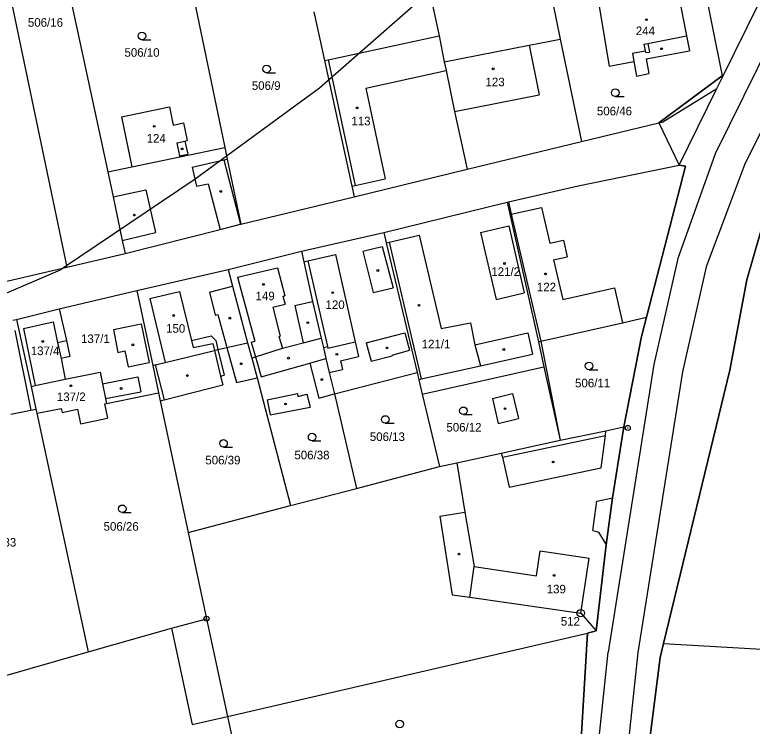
# Model space of a CAD drawing. Extents: x -725765 to -723182, y -1052705 to -1049154.
# Drawn here: x -724834.1 to -724688.1, y -1051317.3 to -1051176.5 of the extents above; entities that cross this region are included whole.
import ezdxf

# ---------------------------------------------------------------- set-up
doc = ezdxf.new("R2010")
doc.units = 0
for name, color, linetype in [('Vrstva 1', 7, 'Continuous'), ('Vrstva 17', 7, 'Continuous'), ('Vrstva 18', 7, 'Continuous'), ('Vrstva 19', 7, 'Continuous'), ('Vrstva 25', 7, 'Continuous'), ('Vrstva 4', 7, 'Continuous'), ('Vrstva 52', 7, 'Continuous')]:
    doc.layers.add(name, color=color, linetype=linetype)

msp = doc.modelspace()

# ---------------------------------------------------------------- linework, layer by layer
at = {"layer": 'Vrstva 1'}
for points in [[(-724839.66, -1051150.93), (-724823.81, -1051226.41)], [(-724694.02, -1051188.82), (-724679.15, -1051158.68)], [(-724799.95, -1051166.84), (-724792.53, -1051202.73)], [(-724698.31, -1051167.47), (-724694.07, -1051188.55)], [(-724752.23, -1051170.8), (-724750.11, -1051180.63)], [(-724823.26, -1051172.32), (-724815.69, -1051207.56)], [(-724702.7, -1051172.47), (-724701.12, -1051180.66)], [(-724727.67, -1051173.8), (-724726.11, -1051181.27)], [(-724718.51, -1051174.45), (-724716.44, -1051186.62)], [(-724774.92, -1051175.87), (-724772.81, -1051185.53)], [(-724750.11, -1051180.63), (-724749.08, -1051185.77)], [(-724701.12, -1051180.66), (-724700.56, -1051183.58)], [(-724749.08, -1051185.77), (-724732.31, -1051182.48)], [(-724732.31, -1051182.48), (-724726.11, -1051181.27)], [(-724726.11, -1051181.27), (-724721.89, -1051201.52)], [(-724709.14, -1051185.16), (-724700.56, -1051183.58)], [(-724709.14, -1051185.16), (-724708.6, -1051188.1)], [(-724772.81, -1051185.53), (-724767.39, -1051210.4)], [(-724749.08, -1051185.77), (-724748.73, -1051187.51)], [(-724716.44, -1051186.62), (-724711.53, -1051185.69)], [(-724711.53, -1051185.69), (-724711, -1051188.58)], [(-724748.73, -1051187.51), (-724747.04, -1051195.58)], [(-724711, -1051188.58), (-724708.6, -1051188.1)], [(-724706.63, -1051197.83), (-724694.07, -1051188.55)], [(-724695.13, -1051191.08), (-724694.02, -1051188.82)], [(-724702.61, -1051206.23), (-724695.13, -1051191.08)], [(-724812.99, -1051196.69), (-724803.5, -1051194.69)], [(-724803.5, -1051194.69), (-724802.74, -1051198.31)], [(-724747.04, -1051195.58), (-724744.56, -1051207.05)], [(-724812.99, -1051196.69), (-724810.9, -1051206.56)], [(-724802.74, -1051198.31), (-724800.7, -1051197.88)], [(-724800.7, -1051197.88), (-724799.97, -1051201.36)], [(-724721.89, -1051201.52), (-724706.63, -1051197.83)], [(-724706.63, -1051197.83), (-724702.61, -1051206.23)], [(-724800.46, -1051201.46), (-724799.97, -1051201.36)], [(-724800.46, -1051201.46), (-724799.84, -1051204.07)], [(-724801.45, -1051204.59), (-724792.53, -1051202.73)], [(-724792.53, -1051202.73), (-724792.05, -1051205.02)], [(-724744.56, -1051207.05), (-724721.89, -1051201.52)], [(-724801.49, -1051204.39), (-724799.84, -1051204.07)], [(-724801.49, -1051204.39), (-724801.45, -1051204.59)], [(-724792.05, -1051205.02), (-724789.38, -1051217.94)], [(-724815.69, -1051207.56), (-724810.9, -1051206.56)], [(-724766.94, -1051212.47), (-724744.56, -1051207.05)], [(-724722.59, -1051210.29), (-724702.61, -1051206.23)], [(-724710.06, -1051240.15), (-724701.35, -1051206.43)], [(-724709.08, -1051236.35), (-724701.35, -1051206.43)], [(-724701.35, -1051206.43), (-724702.61, -1051206.23)], [(-724815.69, -1051207.56), (-724814.6, -1051212.53)], [(-724689.19, -1051228.95), (-724683.66, -1051209.67)], [(-724767.39, -1051210.4), (-724766.94, -1051212.47)], [(-724736.38, -1051213.47), (-724722.59, -1051210.29)], [(-724814.6, -1051212.53), (-724812.85, -1051221.14)], [(-724789.38, -1051217.94), (-724766.94, -1051212.47)], [(-724761.05, -1051219.55), (-724736.63, -1051213.53)], [(-724736.63, -1051213.53), (-724736.38, -1051213.47)], [(-724736.63, -1051213.53), (-724730.46, -1051241.17)], [(-724812.22, -1051223.71), (-724793.45, -1051218.96)], [(-724793.45, -1051218.96), (-724789.45, -1051217.93)], [(-724789.45, -1051217.93), (-724789.38, -1051217.94)], [(-724741.88, -1051219.57), (-724736.3, -1051218.22)], [(-724736.3, -1051218.22), (-724733.26, -1051231.53)], [(-724777.36, -1051223.28), (-724761.05, -1051219.55)], [(-724761.05, -1051219.55), (-724760.56, -1051221.61)], [(-724741.88, -1051219.57), (-724738.83, -1051232.81)], [(-724812.85, -1051221.14), (-724812.22, -1051223.71)], [(-724760.56, -1051221.61), (-724754.48, -1051247.27)], [(-724791.88, -1051226.91), (-724777.36, -1051223.28)], [(-724777.36, -1051223.28), (-724776.88, -1051225.34)], [(-724823.81, -1051226.41), (-724812.22, -1051223.71)], [(-724776.88, -1051225.34), (-724775.15, -1051233.19)], [(-724838.34, -1051229.79), (-724823.81, -1051226.41)], [(-724809.95, -1051231.05), (-724791.88, -1051226.91)], [(-724791.88, -1051226.91), (-724791.03, -1051230.19)], [(-724692.56, -1051246.84), (-724689.19, -1051228.95)], [(-724791.03, -1051230.19), (-724788.04, -1051241.41)], [(-724825.29, -1051234.64), (-724809.95, -1051231.05)], [(-724809.95, -1051231.05), (-724806.79, -1051245.91)], [(-724738.83, -1051232.81), (-724733.26, -1051231.53)], [(-724775.15, -1051233.19), (-724773.44, -1051240.49)], [(-724833.73, -1051236.75), (-724825.29, -1051234.64)], [(-724825.29, -1051234.64), (-724823.86, -1051240.96)], [(-724713.83, -1051237.42), (-724709.08, -1051236.35)], [(-724834.51, -1051236.93), (-724833.73, -1051236.75)], [(-724833.73, -1051236.75), (-724830.88, -1051250.01)], [(-724729.96, -1051241.06), (-724713.83, -1051237.42)], [(-724834.11, -1051238.93), (-724830.91, -1051254.72)], [(-724777.03, -1051241.41), (-724773.44, -1051240.49)], [(-724773.44, -1051240.49), (-724773.01, -1051242.34)], [(-724713.53, -1051258.05), (-724710.06, -1051240.15)], [(-724823.86, -1051240.96), (-724823.22, -1051244.1), (-724824.95, -1051244.47)], [(-724793.88, -1051242.75), (-724792.11, -1051242.34)], [(-724792.11, -1051242.34), (-724788.04, -1051241.41)], [(-724788.04, -1051241.41), (-724787.19, -1051244.41)], [(-724781.1, -1051242.46), (-724777.03, -1051241.41)], [(-724773.01, -1051242.34), (-724772.5, -1051244.5)], [(-724730.46, -1051241.17), (-724729.96, -1051241.06)], [(-724730.46, -1051241.17), (-724729.35, -1051246.17)], [(-724804.36, -1051245.29), (-724794.57, -1051242.91)], [(-724794.57, -1051242.91), (-724793.88, -1051242.75)], [(-724786.46, -1051244.18), (-724781.1, -1051242.46)], [(-724824.95, -1051244.47), (-724824.11, -1051248.56)], [(-724787.19, -1051244.41), (-724786.46, -1051244.18)], [(-724787.19, -1051244.41), (-724786.09, -1051248.33)], [(-724772.5, -1051244.5), (-724771.84, -1051247.28)], [(-724806.79, -1051245.91), (-724806.29, -1051245.78)], [(-724806.79, -1051245.91), (-724805.65, -1051251.3)], [(-724806.29, -1051245.78), (-724804.36, -1051245.29)], [(-724753.46, -1051251.56), (-724729.35, -1051246.17)], [(-724729.35, -1051246.17), (-724726.12, -1051260.65)], [(-724824.11, -1051248.56), (-724817.22, -1051247.21)], [(-724817.22, -1051247.21), (-724816.75, -1051249.5)], [(-724771.84, -1051247.28), (-724770.8, -1051251.52)], [(-724770.8, -1051251.52), (-724754.48, -1051247.27)], [(-724754.48, -1051247.27), (-724754.14, -1051248.69)], [(-724705.66, -1051300.92), (-724692.56, -1051246.84)], [(-724830.08, -1051249.84), (-724824.11, -1051248.56)], [(-724816.75, -1051249.5), (-724816.14, -1051252.42)], [(-724786.09, -1051248.33), (-724779.51, -1051273.59)], [(-724754.14, -1051248.69), (-724753.46, -1051251.56)], [(-724830.88, -1051250.01), (-724830.08, -1051249.84)], [(-724830.88, -1051250.01), (-724829.91, -1051254.52)], [(-724816.14, -1051252.42), (-724815.94, -1051253.39)], [(-724815.94, -1051253.39), (-724805.65, -1051251.3)], [(-724805.65, -1051251.3), (-724805.32, -1051252.9)], [(-724770.8, -1051251.52), (-724766.46, -1051270.24)], [(-724753.46, -1051251.56), (-724750.06, -1051265.89)], [(-724816.32, -1051253.47), (-724815.94, -1051253.39)], [(-724816.32, -1051253.47), (-724815.74, -1051256.34)], [(-724805.32, -1051252.9), (-724799.79, -1051278.96)], [(-724834.86, -1051255.5), (-724830.91, -1051254.72)], [(-724829.91, -1051254.52), (-724829.73, -1051255.35)], [(-724829.73, -1051255.35), (-724829, -1051255.2)], [(-724829.73, -1051255.35), (-724819.59, -1051302.54)], [(-724829, -1051255.2), (-724824.89, -1051254.38)], [(-724824.89, -1051254.38), (-724824.72, -1051255.17)], [(-724824.72, -1051255.17), (-724821.66, -1051254.55)], [(-724821.66, -1051254.55), (-724821.08, -1051257.42)], [(-724821.08, -1051257.42), (-724815.74, -1051256.34)], [(-724717.13, -1051258.79), (-724713.53, -1051258.05)], [(-724715.78, -1051272.09), (-724713.53, -1051258.05)], [(-724726.12, -1051260.65), (-724717.13, -1051258.79)], [(-724737.8, -1051263.21), (-724726.12, -1051260.65)], [(-724746.62, -1051265.14), (-724737.8, -1051263.21)], [(-724750.06, -1051265.89), (-724746.62, -1051265.14)], [(-724746.62, -1051265.14), (-724744.99, -1051274.91)], [(-724766.46, -1051270.24), (-724750.06, -1051265.89)], [(-724779.51, -1051273.59), (-724766.46, -1051270.24)], [(-724717.04, -1051281.38), (-724715.78, -1051272.09)], [(-724799.79, -1051278.96), (-724779.51, -1051273.59)], [(-724749.95, -1051275.72), (-724744.99, -1051274.91)], [(-724749.95, -1051275.72), (-724747.52, -1051291.27)], [(-724799.79, -1051278.96), (-724796.15, -1051296)], [(-724719.01, -1051298.44), (-724717.04, -1051281.38)], [(-724747.52, -1051291.27), (-724744.04, -1051291.77)], [(-724744.04, -1051291.77), (-724722.06, -1051294.91)], [(-724722.06, -1051294.91), (-724719.01, -1051298.44)], [(-724803.09, -1051297.91), (-724796.15, -1051296)], [(-724796.15, -1051296), (-724791.96, -1051315.34)], [(-724819.59, -1051302.54), (-724803.09, -1051297.91)], [(-724723.66, -1051347.54), (-724720.73, -1051298.85)], [(-724720.73, -1051298.85), (-724719.01, -1051298.44)], [(-724706.33, -1051303.7), (-724705.66, -1051300.92)], [(-724705.66, -1051300.92), (-724605.09, -1051306.69)], [(-724842.63, -1051309.19), (-724819.59, -1051302.54)], [(-724709.12, -1051325.51), (-724706.33, -1051303.7)], [(-724791.96, -1051315.34), (-724779.72, -1051371.82)]]:
    msp.add_lwpolyline(points, dxfattribs=at)
at = {"layer": 'Vrstva 25'}
for points in [[(-724808.94, -1051181.39), (-724807.19, -1051181.39)], [(-724784.25, -1051187.94), (-724782.5, -1051187.94)], [(-724715.24, -1051192.63), (-724713.49, -1051192.63)], [(-724720.43, -1051246.73), (-724718.68, -1051246.73)], [(-724745.3, -1051255.6), (-724743.55, -1051255.6)], [(-724760.77, -1051257.32), (-724759.02, -1051257.32)], [(-724775.24, -1051260.8), (-724773.49, -1051260.8)], [(-724792.78, -1051262.05), (-724791.03, -1051262.05)], [(-724812.83, -1051275), (-724811.08, -1051275)]]:
    msp.add_lwpolyline(points, dxfattribs=at)
for centre, radius in [((-724709.07, -1051177.42), 0.175), ((-724808.94, -1051180.64), 0.75), ((-724706.07, -1051183.18), 0.175), ((-724784.25, -1051187.19), 0.75), ((-724739.41, -1051187.17), 0.175), ((-724715.24, -1051191.88), 0.75), ((-724766.33, -1051194.9), 0.175), ((-724806.49, -1051198.54), 0.175), ((-724800.99, -1051203.01), 0.175), ((-724793.33, -1051211.42), 0.175), ((-724810.43, -1051216.11), 0.175), ((-724737.14, -1051225.69), 0.175), ((-724762.23, -1051227.09), 0.175), ((-724729.05, -1051227.76), 0.175), ((-724784.87, -1051229.84), 0.175), ((-724771.17, -1051231.47), 0.175), ((-724754.09, -1051233.96), 0.175), ((-724802.64, -1051235.98), 0.175), ((-724791.52, -1051236.52), 0.175), ((-724776.1, -1051237.4), 0.175), ((-724828.57, -1051241.12), 0.175), ((-724810.71, -1051241.8), 0.175), ((-724760.42, -1051242.41), 0.175), ((-724770.35, -1051243.67), 0.175), ((-724737.3, -1051242.72), 0.175), ((-724779.92, -1051244.43), 0.175), ((-724720.43, -1051245.98), 0.75), ((-724789.27, -1051245.54), 0.175), ((-724799.94, -1051247.88), 0.175), ((-724773.34, -1051248.67), 0.175), ((-724822.98, -1051249.89), 0.175), ((-724813.05, -1051250.43), 0.175), ((-724780.5, -1051253.5), 0.175), ((-724745.3, -1051254.85), 0.75), ((-724737.06, -1051254.42), 0.175), ((-724760.77, -1051256.57), 0.75), ((-724712.77, -1051258.25), 0.5), ((-724712.77, -1051258.25), 0.032), ((-724775.24, -1051260.05), 0.75), ((-724792.78, -1051261.3), 0.75), ((-724727.52, -1051264.99), 0.175), ((-724812.83, -1051274.25), 0.75), ((-724746.17, -1051283.22), 0.175), ((-724727.34, -1051287.43), 0.175), ((-724722.06, -1051294.91), 0.75), ((-724722.06, -1051294.91), 0.032), ((-724796.15, -1051296), 0.5), ((-724796.15, -1051296), 0.032), ((-724757.9, -1051316.87), 0.75)]:
    msp.add_circle(centre, radius, dxfattribs=at)
at = {"layer": 'Vrstva 4'}
for points in [[(-724772.08, -1051185.37), (-724750.11, -1051180.63)], [(-724708.77, -1051182.15), (-724701.12, -1051180.66)], [(-724732.31, -1051182.48), (-724730.3, -1051192.32)], [(-724709.56, -1051182.3), (-724708.77, -1051182.15)], [(-724709.56, -1051182.3), (-724709.34, -1051183.57)], [(-724708.77, -1051182.15), (-724708.44, -1051183.83)], [(-724684.23, -1051181.31), (-724695.49, -1051204.01)], [(-724711.84, -1051184.03), (-724709.34, -1051183.57)], [(-724709.34, -1051183.57), (-724709.21, -1051183.94)], [(-724709.21, -1051183.94), (-724708.44, -1051183.83)], [(-724772.81, -1051185.53), (-724772.08, -1051185.37)], [(-724772.08, -1051185.37), (-724766.69, -1051210.24)], [(-724711.84, -1051184.03), (-724711.53, -1051185.69)], [(-724678.63, -1051184.02), (-724689.65, -1051206.15)], [(-724764.63, -1051190.97), (-724748.73, -1051187.51)], [(-724694.07, -1051188.55), (-724694.02, -1051188.82)], [(-724764.63, -1051190.97), (-724760.78, -1051208.91)], [(-724705.82, -1051197.64), (-724695.13, -1051191.08)], [(-724747.04, -1051195.58), (-724730.3, -1051192.32)], [(-724706.63, -1051197.83), (-724705.82, -1051197.64)], [(-724802.03, -1051201.79), (-724800.46, -1051201.46)], [(-724802.03, -1051201.79), (-724801.49, -1051204.39)], [(-724695.49, -1051204.01), (-724702.87, -1051224.72)], [(-724810.9, -1051206.56), (-724801.45, -1051204.59)], [(-724798.98, -1051206.64), (-724792.7, -1051205.17)], [(-724792.7, -1051205.17), (-724792.05, -1051205.02)], [(-724792.7, -1051205.17), (-724789.45, -1051217.93)], [(-724798.98, -1051206.64), (-724798.13, -1051210.39)], [(-724689.65, -1051206.15), (-724692.62, -1051214.06)], [(-724798.13, -1051210.39), (-724795.82, -1051209.9)], [(-724795.82, -1051209.9), (-724793.45, -1051218.96)], [(-724767.39, -1051210.4), (-724766.69, -1051210.24)], [(-724766.69, -1051210.24), (-724760.78, -1051208.91)], [(-724814.6, -1051212.53), (-724808.14, -1051211.08)], [(-724808.14, -1051211.08), (-724806.24, -1051219.56)], [(-724736.38, -1051213.47), (-724735.81, -1051215.92)], [(-724735.81, -1051215.92), (-724729.84, -1051214.58)], [(-724729.84, -1051214.58), (-724728.16, -1051221.67)], [(-724692.62, -1051214.06), (-724697.25, -1051226.33)], [(-724735.81, -1051215.92), (-724729.96, -1051241.06)], [(-724812.85, -1051221.14), (-724806.24, -1051219.56)], [(-724759.97, -1051221.47), (-724754.02, -1051220.11)], [(-724754.02, -1051220.11), (-724749.67, -1051238.58)], [(-724760.56, -1051221.61), (-724759.97, -1051221.47)], [(-724759.97, -1051221.47), (-724753.63, -1051248.53)], [(-724728.16, -1051221.67), (-724725.48, -1051221.08)], [(-724725.48, -1051221.08), (-724724.75, -1051224.37)], [(-724765.21, -1051223.28), (-724761.38, -1051222.34)], [(-724765.21, -1051223.28), (-724763.13, -1051231.43)], [(-724761.38, -1051222.34), (-724759.22, -1051230.49)], [(-724776.09, -1051225.16), (-724770.64, -1051223.92)], [(-724770.64, -1051223.92), (-724766.72, -1051241.2)], [(-724727.43, -1051224.96), (-724724.75, -1051224.37)], [(-724702.87, -1051224.72), (-724707.63, -1051245.67)], [(-724776.88, -1051225.34), (-724776.09, -1051225.16)], [(-724776.09, -1051225.16), (-724772.18, -1051242.15)], [(-724727.43, -1051224.96), (-724725.64, -1051232.85)], [(-724790.04, -1051228.39), (-724782.08, -1051226.55)], [(-724782.08, -1051226.55), (-724780.66, -1051232.07)], [(-724697.25, -1051226.33), (-724701.92, -1051247.11)], [(-724790.04, -1051228.39), (-724786.56, -1051241.07)], [(-724795.54, -1051231.4), (-724791.03, -1051230.19)], [(-724763.13, -1051231.43), (-724759.22, -1051230.49)], [(-724725.64, -1051232.85), (-724715.4, -1051230.53)], [(-724715.4, -1051230.53), (-724713.83, -1051237.42)], [(-724807.38, -1051232.62), (-724801.49, -1051231.22)], [(-724801.49, -1051231.22), (-724799.13, -1051240.92)], [(-724795.54, -1051231.4), (-724794.45, -1051235.93)], [(-724781.02, -1051232.16), (-724780.66, -1051232.07)], [(-724807.38, -1051232.62), (-724804.36, -1051245.29)], [(-724781.02, -1051232.16), (-724780.6, -1051233.72)], [(-724778.69, -1051233.99), (-724775.15, -1051233.19)], [(-724783.03, -1051234.35), (-724780.6, -1051233.72)], [(-724783.03, -1051234.35), (-724781.55, -1051240.05)], [(-724778.69, -1051233.99), (-724777.03, -1051241.41)], [(-724794.45, -1051235.93), (-724793.89, -1051235.79)], [(-724793.89, -1051235.79), (-724792.11, -1051242.34)], [(-724832.34, -1051238.57), (-724826.48, -1051237.23)], [(-724826.48, -1051237.23), (-724825.61, -1051241.32)], [(-724814.56, -1051238.79), (-724809.06, -1051237.67)], [(-724809.06, -1051237.67), (-724807.5, -1051245.29)], [(-724749.67, -1051238.58), (-724743.88, -1051237.44)], [(-724743.88, -1051237.44), (-724743.03, -1051241.78)], [(-724832.34, -1051238.57), (-724830.08, -1051249.84)], [(-724814.56, -1051238.79), (-724813.68, -1051243.28)], [(-724764.55, -1051241.42), (-724756.86, -1051239.44)], [(-724756.86, -1051239.44), (-724755.98, -1051242.84)], [(-724743.03, -1051241.78), (-724732.53, -1051239.4)], [(-724732.53, -1051239.4), (-724731.59, -1051243.62)], [(-724799.13, -1051240.92), (-724795.21, -1051240.04)], [(-724795.21, -1051240.04), (-724794.32, -1051240.96)], [(-724781.83, -1051240.14), (-724781.55, -1051240.05)], [(-724781.83, -1051240.14), (-724781.1, -1051242.46)], [(-724825.61, -1051241.32), (-724823.86, -1051240.96)], [(-724825.61, -1051241.32), (-724824.95, -1051244.47)], [(-724799.13, -1051240.92), (-724798.78, -1051242.34)], [(-724798.78, -1051242.34), (-724794.9, -1051241.52)], [(-724794.9, -1051241.52), (-724794.57, -1051242.91)], [(-724794.32, -1051240.96), (-724793.88, -1051242.75)], [(-724792.11, -1051242.34), (-724790.23, -1051249.27)], [(-724787.28, -1051241.27), (-724786.56, -1051241.07)], [(-724787.28, -1051241.27), (-724786.46, -1051244.18)], [(-724773.01, -1051242.34), (-724772.18, -1051242.15)], [(-724772.18, -1051242.15), (-724772.12, -1051242.43)], [(-724772.12, -1051242.43), (-724766.72, -1051241.2)], [(-724766.72, -1051241.2), (-724766.03, -1051244.1)], [(-724764.55, -1051241.42), (-724763.57, -1051245.01)], [(-724743.03, -1051241.78), (-724741.93, -1051245.93)], [(-724729.96, -1051241.06), (-724726.12, -1051260.65)], [(-724813.68, -1051243.28), (-724812.29, -1051243.01)], [(-724812.29, -1051243.01), (-724811.65, -1051246.15)], [(-724794.57, -1051242.91), (-724793.35, -1051247.98)], [(-724793.88, -1051242.75), (-724792.62, -1051247.81)], [(-724759.42, -1051243.87), (-724755.98, -1051242.84)], [(-724741.93, -1051245.93), (-724731.59, -1051243.62)], [(-724786.46, -1051244.18), (-724785.34, -1051248.13)], [(-724775.67, -1051245.4), (-724772.5, -1051244.5)], [(-724769.62, -1051244.98), (-724766.03, -1051244.1)], [(-724769.62, -1051244.98), (-724769.22, -1051246.69)], [(-724763.57, -1051245.01), (-724759.4, -1051243.97)], [(-724759.42, -1051243.87), (-724759.4, -1051243.97)], [(-724811.65, -1051246.15), (-724807.5, -1051245.29)], [(-724806.29, -1051245.78), (-724804.52, -1051252.7)], [(-724785.34, -1051248.13), (-724775.67, -1051245.4)], [(-724775.67, -1051245.4), (-724773.91, -1051252.33)], [(-724771.84, -1051247.28), (-724769.22, -1051246.69)], [(-724753.63, -1051248.53), (-724741.93, -1051245.93)], [(-724707.63, -1051245.67), (-724716.64, -1051302.65)], [(-724816.75, -1051249.5), (-724809.72, -1051248.16)], [(-724809.72, -1051248.16), (-724809.16, -1051251.07)], [(-724793.35, -1051247.98), (-724792.62, -1051247.81)], [(-724793.35, -1051247.98), (-724792.93, -1051249.73)], [(-724701.92, -1051247.11), (-724710.8, -1051302.69)], [(-724790.23, -1051249.27), (-724786.09, -1051248.33)], [(-724754.14, -1051248.69), (-724753.63, -1051248.53)], [(-724816.14, -1051252.42), (-724809.16, -1051251.07)], [(-724804.52, -1051252.7), (-724792.93, -1051249.73)], [(-724784.15, -1051252.69), (-724778.15, -1051251.46)], [(-724778.15, -1051251.46), (-724778.04, -1051251.99)], [(-724778.04, -1051251.99), (-724776.29, -1051251.54)], [(-724776.29, -1051251.54), (-724775.63, -1051254.13)], [(-724773.91, -1051252.33), (-724770.8, -1051251.52)], [(-724739.55, -1051252.39), (-724735.57, -1051251.45)], [(-724739.55, -1051252.39), (-724738.4, -1051257.39)], [(-724735.57, -1051251.45), (-724734.4, -1051256.38)], [(-724805.32, -1051252.9), (-724804.52, -1051252.7)], [(-724784.15, -1051252.69), (-724783.57, -1051255.67)], [(-724830.91, -1051254.72), (-724829.91, -1051254.52)], [(-724783.57, -1051255.67), (-724775.63, -1051254.13)], [(-724738.4, -1051257.39), (-724734.4, -1051256.38)], [(-724737.53, -1051264), (-724717.15, -1051259.76)], [(-724718, -1051266.15), (-724717.15, -1051259.76)], [(-724717.15, -1051259.76), (-724717.13, -1051258.79)], [(-724737.8, -1051263.21), (-724737.53, -1051264)], [(-724737.53, -1051264), (-724736.23, -1051269.97)], [(-724736.23, -1051269.97), (-724718, -1051266.15)], [(-724719.69, -1051278.54), (-724718.89, -1051272.72)], [(-724718.89, -1051272.72), (-724715.78, -1051272.09)], [(-724744.99, -1051274.91), (-724743.19, -1051285.7)], [(-724719.69, -1051278.54), (-724718.55, -1051278.85)], [(-724718.55, -1051278.85), (-724717.04, -1051281.38)], [(-724730.8, -1051287.51), (-724730.07, -1051282.57)], [(-724730.07, -1051282.57), (-724720.43, -1051284)], [(-724722.06, -1051294.91), (-724720.43, -1051284)], [(-724744.04, -1051291.77), (-724743.19, -1051285.7)], [(-724743.19, -1051285.7), (-724730.8, -1051287.51)], [(-724803.09, -1051297.91), (-724799, -1051316.97)], [(-724791.96, -1051315.34), (-724720.73, -1051298.85)], [(-724721.4, -1051347.68), (-724716.64, -1051302.65)], [(-724710.8, -1051302.69), (-724713.16, -1051325.04)], [(-724799, -1051316.97), (-724791.96, -1051315.34)]]:
    msp.add_lwpolyline(points, dxfattribs=at)
at = {"layer": 'Vrstva 52'}
for points in [[(-724661.75, -1051050.29), (-724651.62, -1051161.43), (-724663.49, -1051147.21), (-724676.38, -1051113.58), (-724671.46, -1051135.3), (-724668.53, -1051157.94), (-724657.88, -1051179.95), (-724652.47, -1051191.12), (-724669.81, -1051186.83), (-724677.68, -1051194.15), (-724680.8, -1051202.26), (-724683.66, -1051209.67), (-724689.19, -1051228.95), (-724692.56, -1051246.84), (-724705.66, -1051300.92), (-724706.33, -1051303.7), (-724709.12, -1051325.51), (-724709.36, -1051330.78), (-724711.42, -1051347.65), (-724710.86, -1051374.28), (-724707, -1051403.67), (-724703.99, -1051422.72), (-724702.54, -1051431.88), (-724694, -1051475.83)], [(-724738.66, -1051101.7), (-724727.92, -1051099.55), (-724713.93, -1051096.76), (-724711.4, -1051109.67), (-724703.4, -1051115.12), (-724699.9, -1051119.09), (-724699.86, -1051122.59), (-724701.71, -1051123.04), (-724708.32, -1051124.64), (-724703.63, -1051144.06), (-724698.31, -1051167.47), (-724694.07, -1051188.55), (-724706.63, -1051197.83), (-724702.61, -1051206.23), (-724701.35, -1051206.43), (-724710.06, -1051240.15), (-724713.53, -1051258.05), (-724715.78, -1051272.09), (-724717.04, -1051281.38), (-724719.01, -1051298.44), (-724720.73, -1051298.85), (-724723.66, -1051347.54)], [(-724758.63, -1051111), (-724749.19, -1051116), (-724741.88, -1051126), (-724736.88, -1051142), (-724736.13, -1051150), (-724741.19, -1051160), (-724749.88, -1051170), (-724773.81, -1051191), (-724798.38, -1051209), (-724824.48, -1051226.57), (-724825.13, -1051227), (-724846.13, -1051236), (-724881.19, -1051243), (-724916.63, -1051250), (-724936.36, -1051260.92), (-724938.31, -1051262), (-724956.38, -1051276), (-724978.13, -1051299), (-724980.17, -1051301.45), (-725000, -1051325.25)]]:
    msp.add_lwpolyline(points, dxfattribs=at)

# ---------------------------------------------------------------- texts
at = {"layer": 'Vrstva 17'}
msp.add_text('512', height=1.7, dxfattribs=at).set_placement((-724726.02, -1051297.37))
at = {"layer": 'Vrstva 18'}
for s, p in [('506/16', (-724831.5, -1051178.83)), ('506/10', (-724812.39, -1051184.77)), ('506/9', (-724787.18, -1051191.33)), ('506/46', (-724718.87, -1051196.37)), ('506/11', (-724723.2, -1051250.21)), ('506/12', (-724748.66, -1051258.96)), ('506/13', (-724763.82, -1051260.83)), ('506/38', (-724778.75, -1051264.45)), ('506/39', (-724796.38, -1051265.46)), ('506/26', (-724816.52, -1051278.59)), ('506/33', (-724840.76, -1051281.73))]:
    msp.add_text(s, height=1.7, dxfattribs=at).set_placement(p)
at = {"layer": 'Vrstva 19'}
for s, p in [('244', (-724711.17, -1051180.49)), ('123', (-724740.92, -1051190.61)), ('113', (-724767.47, -1051198.35)), ('124', (-724808, -1051201.77)), ('121/2', (-724739.77, -1051228.16)), ('122', (-724730.75, -1051231.2)), ('149', (-724786.44, -1051232.97)), ('120', (-724772.59, -1051234.71)), ('150', (-724804.15, -1051239.4)), ('137/1', (-724820.99, -1051241.44)), ('121/1', (-724753.56, -1051242.49)), ('137/4', (-724830.94, -1051243.83)), ('137/2', (-724825.76, -1051252.93)), ('139', (-724728.81, -1051290.99))]:
    msp.add_text(s, height=1.7, dxfattribs=at).set_placement(p)

doc.saveas('drawing.dxf')
